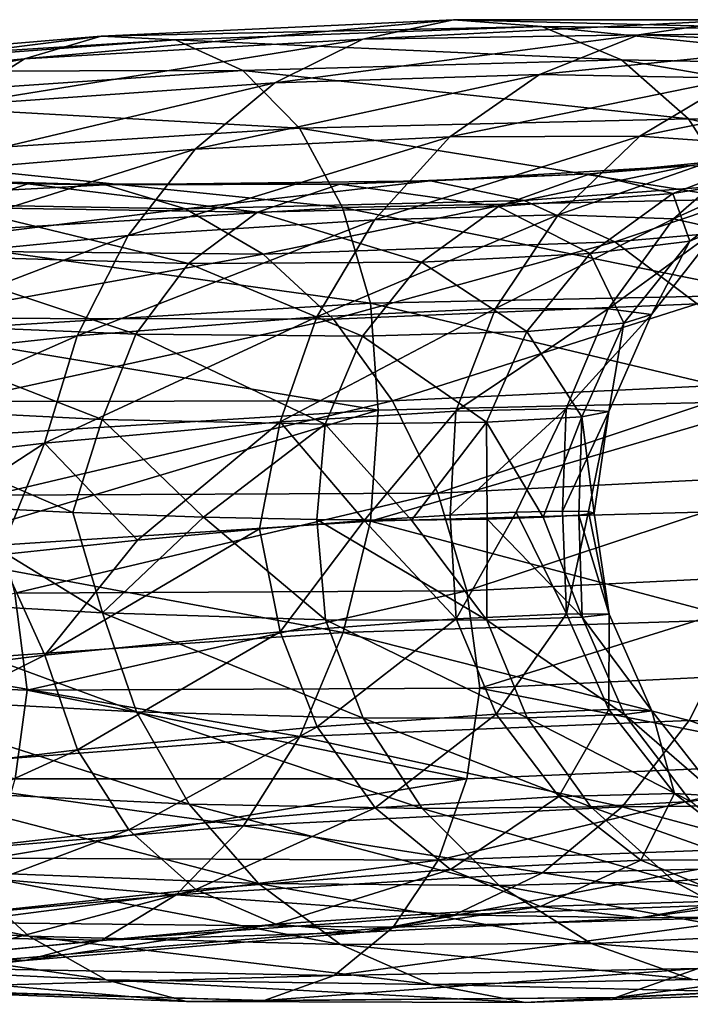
# Model space of a CAD drawing. Header units: metres. Extents: x -80 to 80, y -455 to 95.
# Tile 334 of 656: x 10.27 to 14.04, y -144.62 to -139.09. Entities that reach past the tile are written whole.
import ezdxf

# ---------------------------------------------------------------- set-up
doc = ezdxf.new("R2010")
doc.units = ezdxf.units.M
doc.layers.add('solid_501010_k_01_02', color=7, linetype='CONTINUOUS')

msp = doc.modelspace()

# ---------------------------------------------------------------- linework, layer by layer
at = {"layer": 'solid_501010_k_01_02'}
for points in [[(10.29813, -139.312241, 1147.607178), (10.728672, -139.185837, 1148.098389), (12.708188, -139.094986, 1146.018921)], [(12.198208, -139.202774, 1145.605469), (10.29813, -139.312241, 1147.607178), (12.708188, -139.094986, 1146.018921)], [(12.708188, -139.094986, 1146.018921), (10.728672, -139.185837, 1148.098389), (13.202749, -139.131104, 1146.456177)], [(10.728672, -139.185837, 1148.098389), (11.146197, -139.205383, 1148.610962), (13.202749, -139.131104, 1146.456177)], [(13.202749, -139.131104, 1146.456177), (11.146197, -139.205383, 1148.610962), (13.650805, -139.318298, 1146.891968)], [(12.198208, -139.202774, 1145.605469), (12.708188, -139.094986, 1146.018921), (14.322012, -139.093262, 1143.643921)], [(13.747269, -139.178864, 1143.319946), (12.198208, -139.202774, 1145.605469), (14.322012, -139.093262, 1143.643921)], [(14.322012, -139.093262, 1143.643921), (12.708188, -139.094986, 1146.018921), (14.879378, -139.1492, 1143.994385)], [(12.708188, -139.094986, 1146.018921), (13.202749, -139.131104, 1146.456177), (14.879378, -139.1492, 1143.994385)], [(13.202749, -139.131104, 1146.456177), (13.650805, -139.318298, 1146.891968), (15.384334, -139.352325, 1144.35144)], [(14.879378, -139.1492, 1143.994385), (13.202749, -139.131104, 1146.456177), (15.384334, -139.352325, 1144.35144)], [(13.747269, -139.178864, 1143.319946), (14.322012, -139.093262, 1143.643921), (15.52661, -139.165756, 1141.040039)], [(8.103035, -139.517761, 1149.27356), (8.441806, -139.376724, 1149.828491), (10.728672, -139.185837, 1148.098389)], [(10.29813, -139.312241, 1147.607178), (8.103035, -139.517761, 1149.27356), (10.728672, -139.185837, 1148.098389)], [(10.728672, -139.185837, 1148.098389), (8.441806, -139.376724, 1149.828491), (11.146197, -139.205383, 1148.610962)], [(11.703988, -139.447098, 1145.240967), (12.198208, -139.202774, 1145.605469), (13.747269, -139.178864, 1143.319946)], [(13.190289, -139.400192, 1143.042236), (11.703988, -139.447098, 1145.240967), (13.747269, -139.178864, 1143.319946)], [(13.190289, -139.400192, 1143.042236), (13.747269, -139.178864, 1143.319946), (14.903526, -139.226227, 1140.814819)], [(14.903526, -139.226227, 1140.814819), (13.747269, -139.178864, 1143.319946), (15.52661, -139.165756, 1141.040039)], [(8.441806, -139.376724, 1149.828491), (8.770333, -139.383331, 1150.402832), (11.146197, -139.205383, 1148.610962)], [(11.146197, -139.205383, 1148.610962), (8.770333, -139.383331, 1150.402832), (11.524462, -139.379333, 1149.11499)], [(9.880895, -139.575943, 1147.167236), (10.29813, -139.312241, 1147.607178), (12.198208, -139.202774, 1145.605469)], [(11.703988, -139.447098, 1145.240967), (9.880895, -139.575943, 1147.167236), (12.198208, -139.202774, 1145.605469)], [(11.146197, -139.205383, 1148.610962), (11.524462, -139.379333, 1149.11499), (13.650805, -139.318298, 1146.891968)], [(14.2997, -139.421524, 1140.632568), (13.190289, -139.400192, 1143.042236), (14.903526, -139.226227, 1140.814819)], [(7.774735, -139.796722, 1148.771606), (8.103035, -139.517761, 1149.27356), (10.29813, -139.312241, 1147.607178)], [(9.880895, -139.575943, 1147.167236), (7.774735, -139.796722, 1148.771606), (10.29813, -139.312241, 1147.607178)], [(13.650805, -139.318298, 1146.891968), (11.524462, -139.379333, 1149.11499), (14.02701, -139.65033, 1147.302124)], [(13.650805, -139.318298, 1146.891968), (14.02701, -139.65033, 1147.302124), (15.808312, -139.695358, 1144.695435)], [(15.384334, -139.352325, 1144.35144), (13.650805, -139.318298, 1146.891968), (15.808312, -139.695358, 1144.695435)], [(8.770333, -139.383331, 1150.402832), (9.067968, -139.547012, 1150.962646), (11.524462, -139.379333, 1149.11499)], [(11.524462, -139.379333, 1149.11499), (9.067968, -139.547012, 1150.962646), (11.842066, -139.702316, 1149.582397)], [(11.256608, -139.820541, 1144.949951), (11.703988, -139.447098, 1145.240967), (13.190289, -139.400192, 1143.042236)], [(12.686094, -139.751328, 1142.829956), (11.256608, -139.820541, 1144.949951), (13.190289, -139.400192, 1143.042236)], [(11.524462, -139.379333, 1149.11499), (11.842066, -139.702316, 1149.582397), (14.02701, -139.65033, 1147.302124)], [(12.686094, -139.751328, 1142.829956), (13.190289, -139.400192, 1143.042236), (14.2997, -139.421524, 1140.632568)], [(9.503201, -139.968231, 1146.807861), (9.880895, -139.575943, 1147.167236), (11.703988, -139.447098, 1145.240967)], [(11.256608, -139.820541, 1144.949951), (9.503201, -139.968231, 1146.807861), (11.703988, -139.447098, 1145.240967)], [(13.753098, -139.747467, 1140.506836), (12.686094, -139.751328, 1142.829956), (14.2997, -139.421524, 1140.632568)], [(13.753098, -139.747467, 1140.506836), (14.2997, -139.421524, 1140.632568), (14.997195, -139.496002, 1138.075928)], [(14.423933, -139.79454, 1138.042114), (13.753098, -139.747467, 1140.506836), (14.997195, -139.496002, 1138.075928)], [(9.067968, -139.547012, 1150.962646), (9.317874, -139.863098, 1151.476807), (11.842066, -139.702316, 1149.582397)], [(14.02701, -139.65033, 1147.302124), (11.842066, -139.702316, 1149.582397), (14.314991, -140.099899, 1147.664795)], [(14.02701, -139.65033, 1147.302124), (14.314991, -140.099899, 1147.664795), (16.132864, -140.150665, 1145.007324)], [(15.808312, -139.695358, 1144.695435), (14.02701, -139.65033, 1147.302124), (16.132864, -140.150665, 1145.007324)], [(11.842066, -139.702316, 1149.582397), (9.317874, -139.863098, 1151.476807), (12.085189, -140.147324, 1149.988892)], [(10.881289, -140.305161, 1144.749146), (11.256608, -139.820541, 1144.949951), (12.686094, -139.751328, 1142.829956)], [(12.263113, -140.215637, 1142.695313), (10.881289, -140.305161, 1144.749146), (12.686094, -139.751328, 1142.829956)], [(11.842066, -139.702316, 1149.582397), (12.085189, -140.147324, 1149.988892), (14.314991, -140.099899, 1147.664795)], [(12.263113, -140.215637, 1142.695313), (12.686094, -139.751328, 1142.829956), (13.753098, -139.747467, 1140.506836)], [(13.29454, -140.188919, 1140.444824), (12.263113, -140.215637, 1142.695313), (13.753098, -139.747467, 1140.506836)], [(13.29454, -140.188919, 1140.444824), (13.753098, -139.747467, 1140.506836), (14.423933, -139.79454, 1138.042114)], [(13.943007, -140.211166, 1138.057373), (13.29454, -140.188919, 1140.444824), (14.423933, -139.79454, 1138.042114)], [(13.943007, -140.211166, 1138.057373), (14.423933, -139.79454, 1138.042114), (14.682299, -139.875793, 1135.503174)], [(9.186343, -140.470032, 1146.549561), (9.503201, -139.968231, 1146.807861), (11.256608, -139.820541, 1144.949951)], [(10.881289, -140.305161, 1144.749146), (9.186343, -140.470032, 1146.549561), (11.256608, -139.820541, 1144.949951)], [(13.474568, -139.95845, 1127.789429), (14.492652, -139.857117, 1130.228516), (14.043553, -139.911743, 1127.461548)], [(13.938675, -140.068039, 1130.477051), (14.492652, -139.857117, 1130.228516), (13.474568, -139.95845, 1127.789429)], [(13.938675, -140.068039, 1130.477051), (14.518764, -139.973175, 1132.95874), (14.492652, -139.857117, 1130.228516)], [(9.317874, -139.863098, 1151.476807), (9.509174, -140.304779, 1151.918945), (12.085189, -140.147324, 1149.988892)], [(12.578225, -139.997849, 1125.135376), (14.043553, -139.911743, 1127.461548), (13.104093, -140.108231, 1124.743164)], [(13.474568, -139.95845, 1127.789429), (14.043553, -139.911743, 1127.461548), (12.578225, -139.997849, 1125.135376)], [(14.043553, -139.911743, 1127.461548), (14.630683, -139.995468, 1127.160034), (13.104093, -140.108231, 1124.743164)], [(14.19276, -140.266327, 1135.598022), (13.943007, -140.211166, 1138.057373), (14.682299, -139.875793, 1135.503174)], [(8.269908, -139.933548, 1121.905762), (10.317852, -140.014893, 1123.572021), (8.619118, -139.959793, 1121.349121)], [(9.923456, -140.14772, 1124.057129), (10.317852, -140.014893, 1123.572021), (8.269908, -139.933548, 1121.905762)], [(8.619118, -139.959793, 1121.349121), (10.75354, -140.020142, 1123.079102), (8.979465, -140.114624, 1120.811768)], [(10.317852, -140.014893, 1123.572021), (10.75354, -140.020142, 1123.079102), (8.619118, -139.959793, 1121.349121)], [(12.068609, -140.017181, 1125.55127), (13.474568, -139.95845, 1127.789429), (12.578225, -139.997849, 1125.135376)], [(12.959508, -140.141174, 1128.125366), (13.474568, -139.95845, 1127.789429), (12.068609, -140.017181, 1125.55127)], [(12.959508, -140.141174, 1128.125366), (13.938675, -140.068039, 1130.477051), (13.474568, -139.95845, 1127.789429)], [(10.75354, -140.020142, 1123.079102), (11.203121, -140.15448, 1122.607422), (8.979465, -140.114624, 1120.811768)], [(9.923456, -140.14772, 1124.057129), (11.607291, -140.173615, 1125.966797), (10.317852, -140.014893, 1123.572021)], [(10.317852, -140.014893, 1123.572021), (12.068609, -140.017181, 1125.55127), (10.75354, -140.020142, 1123.079102)], [(11.607291, -140.173615, 1125.966797), (12.068609, -140.017181, 1125.55127), (10.317852, -140.014893, 1123.572021)], [(10.75354, -140.020142, 1123.079102), (12.578225, -139.997849, 1125.135376), (11.203121, -140.15448, 1122.607422)], [(12.068609, -140.017181, 1125.55127), (12.578225, -139.997849, 1125.135376), (10.75354, -140.020142, 1123.079102)], [(12.578225, -139.997849, 1125.135376), (13.104093, -140.108231, 1124.743164), (11.203121, -140.15448, 1122.607422)], [(11.607291, -140.173615, 1125.966797), (12.959508, -140.141174, 1128.125366), (12.068609, -140.017181, 1125.55127)], [(13.104093, -140.108231, 1124.743164), (14.630683, -139.995468, 1127.160034), (13.614061, -140.340759, 1124.398193)], [(14.630683, -139.995468, 1127.160034), (15.200062, -140.203873, 1126.903198), (13.614061, -140.340759, 1124.398193)], [(14.034678, -140.337097, 1133.133301), (14.518764, -139.973175, 1132.95874), (13.938675, -140.068039, 1130.477051)], [(14.034678, -140.337097, 1133.133301), (14.19276, -140.266327, 1135.598022), (14.518764, -139.973175, 1132.95874)], [(13.473929, -140.405563, 1130.729248), (13.938675, -140.068039, 1130.477051), (12.959508, -140.141174, 1128.125366)], [(13.473929, -140.405563, 1130.729248), (14.034678, -140.337097, 1133.133301), (13.938675, -140.068039, 1130.477051)], [(8.979465, -140.114624, 1120.811768), (11.203121, -140.15448, 1122.607422), (9.328916, -140.387466, 1120.326172)], [(11.203121, -140.15448, 1122.607422), (13.104093, -140.108231, 1124.743164), (11.639111, -140.408722, 1122.185547)], [(13.104093, -140.108231, 1124.743164), (13.614061, -140.340759, 1124.398193), (11.639111, -140.408722, 1122.185547)], [(14.314991, -140.099899, 1147.664795), (12.085189, -140.147324, 1149.988892), (14.499158, -140.637421, 1147.958374)], [(11.203121, -140.15448, 1122.607422), (11.639111, -140.408722, 1122.185547), (9.328916, -140.387466, 1120.326172)], [(12.085189, -140.147324, 1149.988892), (9.509174, -140.304779, 1151.918945), (12.240668, -140.684875, 1150.310425)], [(9.592587, -140.414932, 1124.507935), (11.220279, -140.462051, 1126.358887), (9.923456, -140.14772, 1124.057129)], [(11.220279, -140.462051, 1126.358887), (11.607291, -140.173615, 1125.966797), (9.923456, -140.14772, 1124.057129)], [(11.220279, -140.462051, 1126.358887), (12.527411, -140.453278, 1128.450806), (11.607291, -140.173615, 1125.966797)], [(12.527411, -140.453278, 1128.450806), (12.959508, -140.141174, 1128.125366), (11.607291, -140.173615, 1125.966797)], [(11.939752, -140.760117, 1142.640137), (12.263113, -140.215637, 1142.695313), (13.29454, -140.188919, 1140.444824)], [(12.943982, -140.71405, 1140.445313), (11.939752, -140.760117, 1142.640137), (13.29454, -140.188919, 1140.444824)], [(12.085189, -140.147324, 1149.988892), (12.240668, -140.684875, 1150.310425), (14.499158, -140.637421, 1147.958374)], [(12.527411, -140.453278, 1128.450806), (13.473929, -140.405563, 1130.729248), (12.959508, -140.141174, 1128.125366)], [(12.943982, -140.71405, 1140.445313), (13.29454, -140.188919, 1140.444824), (13.943007, -140.211166, 1138.057373)], [(10.594363, -140.866882, 1144.643433), (10.881289, -140.305161, 1144.749146), (12.263113, -140.215637, 1142.695313)], [(11.939752, -140.760117, 1142.640137), (10.594363, -140.866882, 1144.643433), (12.263113, -140.215637, 1142.695313)], [(13.57535, -140.715332, 1138.117065), (12.943982, -140.71405, 1140.445313), (13.943007, -140.211166, 1138.057373)], [(13.57535, -140.715332, 1138.117065), (13.943007, -140.211166, 1138.057373), (14.19276, -140.266327, 1135.598022)], [(13.614061, -140.340759, 1124.398193), (15.200062, -140.203873, 1126.903198), (14.076077, -140.687836, 1124.124023)], [(13.818516, -140.748489, 1135.718506), (13.57535, -140.715332, 1138.117065), (14.19276, -140.266327, 1135.598022)], [(13.818516, -140.748489, 1135.718506), (14.19276, -140.266327, 1135.598022), (14.034678, -140.337097, 1133.133301)], [(8.944112, -141.046402, 1146.399536), (9.186343, -140.470032, 1146.549561), (10.881289, -140.305161, 1144.749146)], [(10.594363, -140.866882, 1144.643433), (8.944112, -141.046402, 1146.399536), (10.881289, -140.305161, 1144.749146)], [(9.509174, -140.304779, 1151.918945), (9.631513, -140.842682, 1152.263062), (12.240668, -140.684875, 1150.310425)], [(11.639111, -140.408722, 1122.185547), (13.614061, -140.340759, 1124.398193), (12.034102, -140.773682, 1121.841431)], [(13.614061, -140.340759, 1124.398193), (14.076077, -140.687836, 1124.124023), (12.034102, -140.773682, 1121.841431)], [(13.664602, -140.796829, 1133.314819), (14.034678, -140.337097, 1133.133301), (13.473929, -140.405563, 1130.729248)], [(13.664602, -140.796829, 1133.314819), (13.818516, -140.748489, 1135.718506), (14.034678, -140.337097, 1133.133301)], [(9.328916, -140.387466, 1120.326172), (11.639111, -140.408722, 1122.185547), (9.645508, -140.767746, 1119.924316)], [(11.639111, -140.408722, 1122.185547), (12.034102, -140.773682, 1121.841431), (9.645508, -140.767746, 1119.924316)], [(13.118641, -140.843109, 1130.970093), (13.473929, -140.405563, 1130.729248), (12.527411, -140.453278, 1128.450806)], [(13.118641, -140.843109, 1130.970093), (13.664602, -140.796829, 1133.314819), (13.473929, -140.405563, 1130.729248)], [(9.339643, -140.793518, 1124.900757), (10.924416, -140.858414, 1126.706909), (9.592587, -140.414932, 1124.507935)], [(10.924416, -140.858414, 1126.706909), (11.220279, -140.462051, 1126.358887), (9.592587, -140.414932, 1124.507935)], [(10.924416, -140.858414, 1126.706909), (12.19708, -140.869476, 1128.747559), (11.220279, -140.462051, 1126.358887)], [(12.19708, -140.869476, 1128.747559), (12.527411, -140.453278, 1128.450806), (11.220279, -140.462051, 1126.358887)], [(12.19708, -140.869476, 1128.747559), (13.118641, -140.843109, 1130.970093), (12.527411, -140.453278, 1128.450806)], [(12.240668, -140.684875, 1150.310425), (9.631513, -140.842682, 1152.263062), (12.284248, -141.284821, 1150.532959)], [(12.034102, -140.773682, 1121.841431), (14.076077, -140.687836, 1124.124023), (12.365752, -141.231506, 1121.595093)], [(14.499158, -140.637421, 1147.958374), (12.240668, -140.684875, 1150.310425), (14.548506, -141.232208, 1148.180176)], [(12.240668, -140.684875, 1150.310425), (12.284248, -141.284821, 1150.532959), (14.548506, -141.232208, 1148.180176)], [(14.076077, -140.687836, 1124.124023), (14.464001, -141.132797, 1123.936523), (12.365752, -141.231506, 1121.595093)], [(11.73358, -141.350723, 1142.665771), (11.939752, -140.760117, 1142.640137), (12.943982, -140.71405, 1140.445313)], [(12.720469, -141.289825, 1140.506592), (11.73358, -141.350723, 1142.665771), (12.943982, -140.71405, 1140.445313)], [(12.720469, -141.289825, 1140.506592), (12.943982, -140.71405, 1140.445313), (13.57535, -140.715332, 1138.117065)], [(13.340936, -141.275101, 1138.216064), (12.720469, -141.289825, 1140.506592), (13.57535, -140.715332, 1138.117065)], [(13.340936, -141.275101, 1138.216064), (13.57535, -140.715332, 1138.117065), (13.818516, -140.748489, 1135.718506)], [(9.17837, -141.258286, 1125.212402), (10.735777, -141.336563, 1126.989868), (9.339643, -140.793518, 1124.900757)], [(10.735777, -141.336563, 1126.989868), (10.924416, -140.858414, 1126.706909), (9.339643, -140.793518, 1124.900757)], [(9.645508, -140.767746, 1119.924316), (12.034102, -140.773682, 1121.841431), (9.911329, -141.236649, 1119.629395)], [(12.034102, -140.773682, 1121.841431), (12.365752, -141.231506, 1121.595093), (9.911329, -141.236649, 1119.629395)], [(10.411424, -141.470749, 1144.636475), (10.594363, -140.866882, 1144.643433), (11.939752, -140.760117, 1142.640137)], [(11.73358, -141.350723, 1142.665771), (10.411424, -141.470749, 1144.636475), (11.939752, -140.760117, 1142.640137)], [(13.428647, -141.322861, 1133.491455), (13.664602, -140.796829, 1133.314819), (13.118641, -140.843109, 1130.970093)], [(13.579903, -141.291534, 1135.856323), (13.340936, -141.275101, 1138.216064), (13.818516, -140.748489, 1135.718506)], [(13.428647, -141.322861, 1133.491455), (13.579903, -141.291534, 1135.856323), (13.664602, -140.796829, 1133.314819)], [(13.579903, -141.291534, 1135.856323), (13.818516, -140.748489, 1135.718506), (13.664602, -140.796829, 1133.314819)], [(9.631513, -140.842682, 1152.263062), (9.657887, -141.447479, 1152.493896), (12.284248, -141.284821, 1150.532959)], [(12.892113, -141.352325, 1131.18457), (13.118641, -140.843109, 1130.970093), (12.19708, -140.869476, 1128.747559)], [(12.892113, -141.352325, 1131.18457), (13.428647, -141.322861, 1133.491455), (13.118641, -140.843109, 1130.970093)], [(8.789668, -141.661591, 1146.364258), (8.944112, -141.046402, 1146.399536), (10.594363, -140.866882, 1144.643433)], [(10.411424, -141.470749, 1144.636475), (8.789668, -141.661591, 1146.364258), (10.594363, -140.866882, 1144.643433)], [(10.735777, -141.336563, 1126.989868), (11.986465, -141.362595, 1128.997803), (10.924416, -140.858414, 1126.706909)], [(11.986465, -141.362595, 1128.997803), (12.19708, -140.869476, 1128.747559), (10.924416, -140.858414, 1126.706909)], [(11.986465, -141.362595, 1128.997803), (12.892113, -141.352325, 1131.18457), (12.19708, -140.869476, 1128.747559)], [(12.365752, -141.231506, 1121.595093), (14.464001, -141.132797, 1123.936523), (12.619626, -141.750824, 1121.453247)], [(14.464001, -141.132797, 1123.936523), (14.760953, -141.644684, 1123.839844), (12.619626, -141.750824, 1121.453247)], [(9.911329, -141.236649, 1119.629395), (12.365752, -141.231506, 1121.595093), (10.114813, -141.762421, 1119.450439)], [(12.365752, -141.231506, 1121.595093), (12.619626, -141.750824, 1121.453247), (10.114813, -141.762421, 1119.450439)], [(14.548506, -141.232208, 1148.180176), (12.241841, -141.907654, 1150.608643), (14.500546, -141.846451, 1148.256592)], [(14.548506, -141.232208, 1148.180176), (12.284248, -141.284821, 1150.532959), (12.241841, -141.907654, 1150.608643)], [(9.17837, -141.258286, 1125.212402), (9.74837, -141.817078, 1126.064209), (10.570354, -141.859055, 1127.052124)], [(9.17837, -141.258286, 1125.212402), (10.570354, -141.859055, 1127.052124), (10.735777, -141.336563, 1126.989868)], [(12.284248, -141.284821, 1150.532959), (9.632435, -142.076874, 1152.560425), (12.241841, -141.907654, 1150.608643)], [(12.284248, -141.284821, 1150.532959), (9.657887, -141.447479, 1152.493896), (9.632435, -142.076874, 1152.560425)], [(12.720469, -141.289825, 1140.506592), (12.206611, -141.904144, 1141.696045), (11.73358, -141.350723, 1142.665771)], [(12.720469, -141.289825, 1140.506592), (12.687972, -141.87381, 1140.499023), (12.206611, -141.904144, 1141.696045)], [(13.340936, -141.275101, 1138.216064), (13.059695, -141.856888, 1139.264038), (12.687972, -141.87381, 1140.499023)], [(13.340936, -141.275101, 1138.216064), (12.687972, -141.87381, 1140.499023), (12.720469, -141.289825, 1140.506592)], [(13.340936, -141.275101, 1138.216064), (13.319846, -141.850967, 1137.998169), (13.059695, -141.856888, 1139.264038)], [(13.579903, -141.291534, 1135.856323), (13.319846, -141.850967, 1137.998169), (13.340936, -141.275101, 1138.216064)], [(13.579903, -141.291534, 1135.856323), (13.465875, -141.853577, 1136.716064), (13.319846, -141.850967, 1137.998169)], [(13.428647, -141.322861, 1133.491455), (13.49665, -141.862061, 1135.429688), (13.579903, -141.291534, 1135.856323)], [(13.579903, -141.291534, 1135.856323), (13.49665, -141.862061, 1135.429688), (13.465875, -141.853577, 1136.716064)], [(11.73358, -141.350723, 1142.665771), (10.932965, -142.013611, 1143.942505), (10.411424, -141.470749, 1144.636475)], [(10.735777, -141.336563, 1126.989868), (10.570354, -141.859055, 1127.052124), (11.303803, -141.885452, 1128.112183)], [(10.735777, -141.336563, 1126.989868), (11.303803, -141.885452, 1128.112183), (11.986465, -141.362595, 1128.997803)], [(11.73358, -141.350723, 1142.665771), (11.619002, -141.950119, 1142.848511), (10.932965, -142.013611, 1143.942505)], [(11.73358, -141.350723, 1142.665771), (12.206611, -141.904144, 1141.696045), (11.619002, -141.950119, 1142.848511)], [(11.986465, -141.362595, 1128.997803), (12.471284, -141.901398, 1130.404907), (12.892113, -141.352325, 1131.18457)], [(12.892113, -141.352325, 1131.18457), (12.471284, -141.901398, 1130.404907), (12.896202, -141.89624, 1131.622803)], [(12.892113, -141.352325, 1131.18457), (13.2108, -141.886078, 1132.875488), (13.428647, -141.322861, 1133.491455)], [(12.892113, -141.352325, 1131.18457), (12.896202, -141.89624, 1131.622803), (13.2108, -141.886078, 1132.875488)], [(13.428647, -141.322861, 1133.491455), (13.2108, -141.886078, 1132.875488), (13.411427, -141.873779, 1134.147339)], [(13.428647, -141.322861, 1133.491455), (13.411427, -141.873779, 1134.147339), (13.49665, -141.862061, 1135.429688)], [(11.986465, -141.362595, 1128.997803), (11.303803, -141.885452, 1128.112183), (11.9397, -141.898712, 1129.233154)], [(11.986465, -141.362595, 1128.997803), (11.9397, -141.898712, 1129.233154), (12.471284, -141.901398, 1130.404907)], [(10.411424, -141.470749, 1144.636475), (9.292063, -142.200089, 1145.917847), (8.789668, -141.661591, 1146.364258)], [(10.411424, -141.470749, 1144.636475), (10.155978, -142.096283, 1144.967407), (9.292063, -142.200089, 1145.917847)], [(10.411424, -141.470749, 1144.636475), (10.932965, -142.013611, 1143.942505), (10.155978, -142.096283, 1144.967407)], [(12.619626, -141.750824, 1121.453247), (14.760953, -141.644684, 1123.839844), (12.781982, -142.299515, 1121.421875)], [(14.760953, -141.644684, 1123.839844), (14.950858, -142.19165, 1123.837524), (12.781982, -142.299515, 1121.421875)], [(10.114813, -141.762421, 1119.450439), (12.619626, -141.750824, 1121.453247), (10.244944, -142.312683, 1119.395142)], [(12.619626, -141.750824, 1121.453247), (12.781982, -142.299515, 1121.421875), (10.244944, -142.312683, 1119.395142)], [(9.179594, -142.334412, 1125.505005), (10.737209, -142.42305, 1127.282104), (9.74837, -141.817078, 1126.064209)], [(10.737209, -142.42305, 1127.282104), (10.570354, -141.859055, 1127.052124), (9.74837, -141.817078, 1126.064209)], [(14.500546, -141.846451, 1148.256592), (12.241841, -141.907654, 1150.608643), (14.317607, -142.459122, 1148.246582)], [(13.342715, -142.427124, 1138.509888), (13.059695, -141.856888, 1139.264038), (13.319846, -141.850967, 1137.998169)], [(13.342715, -142.427124, 1138.509888), (13.319846, -141.850967, 1137.998169), (13.465875, -141.853577, 1136.716064)], [(10.737209, -142.42305, 1127.282104), (11.303803, -141.885452, 1128.112183), (10.570354, -141.859055, 1127.052124)], [(10.737209, -142.42305, 1127.282104), (11.988064, -142.4608, 1129.290161), (11.303803, -141.885452, 1128.112183)], [(11.988064, -142.4608, 1129.290161), (11.9397, -141.898712, 1129.233154), (11.303803, -141.885452, 1128.112183)], [(11.735146, -142.528717, 1142.959595), (11.619002, -141.950119, 1142.848511), (12.206611, -141.904144, 1141.696045)], [(12.722167, -142.455215, 1140.800537), (11.735146, -142.528717, 1142.959595), (12.206611, -141.904144, 1141.696045)], [(12.893833, -142.463303, 1131.477173), (12.471284, -141.901398, 1130.404907), (11.9397, -141.898712, 1129.233154)], [(11.988064, -142.4608, 1129.290161), (12.893833, -142.463303, 1131.477173), (11.9397, -141.898712, 1129.233154)], [(12.722167, -142.455215, 1140.800537), (12.206611, -141.904144, 1141.696045), (12.687972, -141.87381, 1140.499023)], [(12.893833, -142.463303, 1131.477173), (12.896202, -141.89624, 1131.622803), (12.471284, -141.901398, 1130.404907)], [(12.722167, -142.455215, 1140.800537), (12.687972, -141.87381, 1140.499023), (13.059695, -141.856888, 1139.264038)], [(13.342715, -142.427124, 1138.509888), (12.722167, -142.455215, 1140.800537), (13.059695, -141.856888, 1139.264038)], [(12.893833, -142.463303, 1131.477173), (13.430438, -142.447296, 1133.784546), (12.896202, -141.89624, 1131.622803)], [(13.430438, -142.447296, 1133.784546), (13.2108, -141.886078, 1132.875488), (12.896202, -141.89624, 1131.622803)], [(13.430438, -142.447296, 1133.784546), (13.411427, -141.873779, 1134.147339), (13.2108, -141.886078, 1132.875488)], [(13.581715, -142.429764, 1136.149902), (13.342715, -142.427124, 1138.509888), (13.465875, -141.853577, 1136.716064)], [(13.581715, -142.429764, 1136.149902), (13.49665, -141.862061, 1135.429688), (13.411427, -141.873779, 1134.147339)], [(13.430438, -142.447296, 1133.784546), (13.581715, -142.429764, 1136.149902), (13.411427, -141.873779, 1134.147339)], [(13.581715, -142.429764, 1136.149902), (13.465875, -141.853577, 1136.716064), (13.49665, -141.862061, 1135.429688)], [(12.241841, -141.907654, 1150.608643), (9.632435, -142.076874, 1152.560425), (12.087398, -142.533081, 1150.570435)], [(10.412813, -142.660248, 1144.929932), (10.932965, -142.013611, 1143.942505), (11.619002, -141.950119, 1142.848511)], [(11.735146, -142.528717, 1142.959595), (10.412813, -142.660248, 1144.929932), (11.619002, -141.950119, 1142.848511)], [(12.241841, -141.907654, 1150.608643), (12.087398, -142.533081, 1150.570435), (14.317607, -142.459122, 1148.246582)], [(10.412813, -142.660248, 1144.929932), (10.155978, -142.096283, 1144.967407), (10.932965, -142.013611, 1143.942505)], [(10.412813, -142.660248, 1144.929932), (8.790841, -142.861191, 1146.656616), (10.155978, -142.096283, 1144.967407)], [(9.632435, -142.076874, 1152.560425), (9.510912, -142.712601, 1152.498901), (12.087398, -142.533081, 1150.570435)], [(12.781982, -142.299515, 1121.421875), (14.950858, -142.19165, 1123.837524), (12.85598, -142.844894, 1121.523193)], [(14.950858, -142.19165, 1123.837524), (15.029351, -142.740814, 1123.94873), (12.85598, -142.844894, 1121.523193)], [(10.244944, -142.312683, 1119.395142), (10.314694, -142.855392, 1119.488281), (7.4654, -142.754105, 1117.886353)], [(10.927114, -142.978409, 1127.277344), (10.737209, -142.42305, 1127.282104), (9.179594, -142.334412, 1125.505005)], [(9.34195, -142.892929, 1125.471558), (10.927114, -142.978409, 1127.277344), (9.179594, -142.334412, 1125.505005)], [(10.244944, -142.312683, 1119.395142), (12.781982, -142.299515, 1121.421875), (10.314694, -142.855392, 1119.488281)], [(12.781982, -142.299515, 1121.421875), (12.85598, -142.844894, 1121.523193), (10.314694, -142.855392, 1119.488281)], [(12.200092, -143.012741, 1129.318115), (11.988064, -142.4608, 1129.290161), (10.737209, -142.42305, 1127.282104)], [(10.927114, -142.978409, 1127.277344), (12.200092, -143.012741, 1129.318115), (10.737209, -142.42305, 1127.282104)], [(11.9427, -143.061813, 1143.214233), (11.735146, -142.528717, 1142.959595), (12.722167, -142.455215, 1140.800537)], [(12.947179, -142.990707, 1141.019653), (11.9427, -143.061813, 1143.214233), (12.722167, -142.455215, 1140.800537)], [(14.317607, -142.459122, 1148.246582), (12.087398, -142.533081, 1150.570435), (14.030683, -143.026276, 1148.134644)], [(12.947179, -142.990707, 1141.019653), (12.722167, -142.455215, 1140.800537), (13.342715, -142.427124, 1138.509888)], [(13.667977, -142.992157, 1133.886963), (13.430438, -142.447296, 1133.784546), (12.893833, -142.463303, 1131.477173)], [(13.578703, -142.965424, 1138.69104), (12.947179, -142.990707, 1141.019653), (13.342715, -142.427124, 1138.509888)], [(13.578703, -142.965424, 1138.69104), (13.342715, -142.427124, 1138.509888), (13.581715, -142.429764, 1136.149902)], [(13.821929, -142.971237, 1136.291626), (13.581715, -142.429764, 1136.149902), (13.430438, -142.447296, 1133.784546)], [(13.667977, -142.992157, 1133.886963), (13.821929, -142.971237, 1136.291626), (13.430438, -142.447296, 1133.784546)], [(13.821929, -142.971237, 1136.291626), (13.578703, -142.965424, 1138.69104), (13.581715, -142.429764, 1136.149902)], [(14.317607, -142.459122, 1148.246582), (14.030683, -143.026276, 1148.134644), (15.812451, -143.028641, 1145.526978)], [(13.121881, -143.011688, 1131.541382), (12.893833, -142.463303, 1131.477173), (11.988064, -142.4608, 1129.290161)], [(12.200092, -143.012741, 1129.318115), (13.121881, -143.011688, 1131.541382), (11.988064, -142.4608, 1129.290161)], [(13.121881, -143.011688, 1131.541382), (13.667977, -142.992157, 1133.886963), (12.893833, -142.463303, 1131.477173)], [(12.087398, -142.533081, 1150.570435), (9.510912, -142.712601, 1152.498901), (11.845166, -143.11557, 1150.414307)], [(10.59698, -143.191422, 1145.216675), (10.412813, -142.660248, 1144.929932), (11.735146, -142.528717, 1142.959595)], [(11.9427, -143.061813, 1143.214233), (10.59698, -143.191422, 1145.216675), (11.735146, -142.528717, 1142.959595)], [(12.087398, -142.533081, 1150.570435), (11.845166, -143.11557, 1150.414307), (14.030683, -143.026276, 1148.134644)], [(8.946321, -143.390976, 1146.971069), (8.790841, -142.861191, 1146.656616), (10.412813, -142.660248, 1144.929932)], [(10.59698, -143.191422, 1145.216675), (8.946321, -143.390976, 1146.971069), (10.412813, -142.660248, 1144.929932)], [(9.510912, -142.712601, 1152.498901), (9.320313, -143.307358, 1152.306274), (11.845166, -143.11557, 1150.414307)], [(7.4654, -142.754105, 1117.886353), (10.314694, -142.855392, 1119.488281), (10.245925, -143.354691, 1119.681519)], [(12.85598, -142.844894, 1121.523193), (15.029351, -142.740814, 1123.94873), (14.952291, -143.259613, 1124.124756)], [(10.314694, -142.855392, 1119.488281), (12.85598, -142.844894, 1121.523193), (12.783207, -143.353363, 1121.708374)], [(12.85598, -142.844894, 1121.523193), (14.952291, -143.259613, 1124.124756), (12.783207, -143.353363, 1121.708374)], [(11.224066, -143.495453, 1127.175171), (10.927114, -142.978409, 1127.277344), (9.34195, -142.892929, 1125.471558)], [(9.595824, -143.418106, 1125.324585), (11.224066, -143.495453, 1127.175171), (9.34195, -142.892929, 1125.471558)], [(10.314694, -142.855392, 1119.488281), (12.783207, -143.353363, 1121.708374), (10.245925, -143.354691, 1119.681519)], [(12.531638, -143.520844, 1129.267456), (12.200092, -143.012741, 1129.318115), (10.927114, -142.978409, 1127.277344)], [(11.224066, -143.495453, 1127.175171), (12.531638, -143.520844, 1129.267456), (10.927114, -142.978409, 1127.277344)], [(12.267252, -143.516006, 1143.518555), (11.9427, -143.061813, 1143.214233), (12.947179, -142.990707, 1141.019653)], [(13.478477, -143.510361, 1131.547241), (13.121881, -143.011688, 1131.541382), (12.200092, -143.012741, 1129.318115)], [(13.299027, -143.452515, 1141.268066), (12.267252, -143.516006, 1143.518555), (12.947179, -142.990707, 1141.019653)], [(13.299027, -143.452515, 1141.268066), (12.947179, -142.990707, 1141.019653), (13.578703, -142.965424, 1138.69104)], [(14.039414, -143.481171, 1133.952881), (13.667977, -142.992157, 1133.886963), (13.121881, -143.011688, 1131.541382)], [(13.478477, -143.510361, 1131.547241), (14.039414, -143.481171, 1133.952881), (13.121881, -143.011688, 1131.541382)], [(13.947714, -143.435745, 1138.879883), (13.299027, -143.452515, 1141.268066), (13.578703, -142.965424, 1138.69104)], [(13.947714, -143.435745, 1138.879883), (13.578703, -142.965424, 1138.69104), (13.821929, -142.971237, 1136.291626)], [(14.19755, -143.450699, 1136.419067), (13.821929, -142.971237, 1136.291626), (13.667977, -142.992157, 1133.886963)], [(14.039414, -143.481171, 1133.952881), (14.19755, -143.450699, 1136.419067), (13.667977, -142.992157, 1133.886963)], [(14.19755, -143.450699, 1136.419067), (13.947714, -143.435745, 1138.879883), (13.821929, -142.971237, 1136.291626)], [(10.884961, -143.639099, 1145.571411), (10.59698, -143.191422, 1145.216675), (11.9427, -143.061813, 1143.214233)], [(12.267252, -143.516006, 1143.518555), (10.884961, -143.639099, 1145.571411), (11.9427, -143.061813, 1143.214233)], [(14.030683, -143.026276, 1148.134644), (11.845166, -143.11557, 1150.414307), (13.655363, -143.511642, 1147.926147)], [(12.531638, -143.520844, 1129.267456), (13.478477, -143.510361, 1131.547241), (12.200092, -143.012741, 1129.318115)], [(14.030683, -143.026276, 1148.134644), (13.655363, -143.511642, 1147.926147), (15.38947, -143.493958, 1145.384644)], [(15.812451, -143.028641, 1145.526978), (14.030683, -143.026276, 1148.134644), (15.38947, -143.493958, 1145.384644)], [(11.845166, -143.11557, 1150.414307), (9.320313, -143.307358, 1152.306274), (11.528309, -143.61792, 1150.148071)], [(11.845166, -143.11557, 1150.414307), (11.528309, -143.61792, 1150.148071), (13.655363, -143.511642, 1147.926147)], [(9.189444, -143.833389, 1147.369385), (8.946321, -143.390976, 1146.971069), (10.59698, -143.191422, 1145.216675)], [(10.884961, -143.639099, 1145.571411), (9.189444, -143.833389, 1147.369385), (10.59698, -143.191422, 1145.216675)], [(14.952291, -143.259613, 1124.124756), (14.763651, -143.73175, 1124.401367), (12.621933, -143.810654, 1122.013306)], [(12.783207, -143.353363, 1121.708374), (14.952291, -143.259613, 1124.124756), (12.621933, -143.810654, 1122.013306)], [(9.320313, -143.307358, 1152.306274), (9.070996, -143.823196, 1151.992432), (11.528309, -143.61792, 1150.148071)], [(12.783207, -143.353363, 1121.708374), (12.621933, -143.810654, 1122.013306), (10.116662, -143.799393, 1120.010132)], [(10.245925, -143.354691, 1119.681519), (12.783207, -143.353363, 1121.708374), (10.116662, -143.799393, 1120.010132)], [(11.61199, -143.941162, 1126.980469), (11.224066, -143.495453, 1127.175171), (9.595824, -143.418106, 1125.324585)], [(9.927474, -143.87645, 1125.071167), (11.61199, -143.941162, 1126.980469), (9.595824, -143.418106, 1125.324585)], [(12.691231, -143.861786, 1143.855225), (12.267252, -143.516006, 1143.518555), (13.299027, -143.452515, 1141.268066)], [(13.758667, -143.810684, 1141.53186), (12.691231, -143.861786, 1143.855225), (13.299027, -143.452515, 1141.268066)], [(13.758667, -143.810684, 1141.53186), (13.299027, -143.452515, 1141.268066), (13.947714, -143.435745, 1138.879883)], [(14.429772, -143.807632, 1139.065796), (13.758667, -143.810684, 1141.53186), (13.947714, -143.435745, 1138.879883)], [(14.429772, -143.807632, 1139.065796), (13.947714, -143.435745, 1138.879883), (14.19755, -143.450699, 1136.419067)], [(12.964755, -143.952591, 1129.140137), (12.531638, -143.520844, 1129.267456), (11.224066, -143.495453, 1127.175171)], [(11.61199, -143.941162, 1126.980469), (12.964755, -143.952591, 1129.140137), (11.224066, -143.495453, 1127.175171)], [(14.524642, -143.882874, 1133.977783), (14.039414, -143.481171, 1133.952881), (13.478477, -143.510361, 1131.547241)], [(15.38947, -143.493958, 1145.384644), (13.655363, -143.511642, 1147.926147), (14.885276, -143.842102, 1145.165039)], [(11.261165, -143.974121, 1145.974243), (10.884961, -143.639099, 1145.571411), (12.267252, -143.516006, 1143.518555)], [(12.691231, -143.861786, 1143.855225), (11.261165, -143.974121, 1145.974243), (12.267252, -143.516006, 1143.518555)], [(13.655363, -143.511642, 1147.926147), (11.528309, -143.61792, 1150.148071), (13.207982, -143.880859, 1147.627563)], [(13.944318, -143.927277, 1131.493774), (13.478477, -143.510361, 1131.547241), (12.531638, -143.520844, 1129.267456)], [(12.964755, -143.952591, 1129.140137), (13.944318, -143.927277, 1131.493774), (12.531638, -143.520844, 1129.267456)], [(13.655363, -143.511642, 1147.926147), (13.207982, -143.880859, 1147.627563), (14.885276, -143.842102, 1145.165039)], [(13.944318, -143.927277, 1131.493774), (14.524642, -143.882874, 1133.977783), (13.478477, -143.510361, 1131.547241)], [(11.528309, -143.61792, 1150.148071), (9.070996, -143.823196, 1151.992432), (11.150616, -144.004898, 1149.780884)], [(11.528309, -143.61792, 1150.148071), (11.150616, -144.004898, 1149.780884), (13.207982, -143.880859, 1147.627563)], [(9.507048, -144.159576, 1147.829468), (9.189444, -143.833389, 1147.369385), (10.884961, -143.639099, 1145.571411)], [(11.261165, -143.974121, 1145.974243), (9.507048, -144.159576, 1147.829468), (10.884961, -143.639099, 1145.571411)], [(10.322466, -144.236298, 1124.719849), (9.927474, -143.87645, 1125.071167), (7.957014, -143.742294, 1123.464478)], [(8.273605, -144.116547, 1123.055298), (10.322466, -144.236298, 1124.719849), (7.957014, -143.742294, 1123.464478)], [(14.763651, -143.73175, 1124.401367), (14.467788, -144.126328, 1124.742065), (12.36899, -144.186752, 1122.398682)], [(12.621933, -143.810654, 1122.013306), (14.763651, -143.73175, 1124.401367), (12.36899, -144.186752, 1122.398682)], [(9.070996, -143.823196, 1151.992432), (8.773809, -144.224197, 1151.568726), (11.150616, -144.004898, 1149.780884)], [(10.116662, -143.799393, 1120.010132), (12.621933, -143.810654, 1122.013306), (9.913924, -144.159744, 1120.432861)], [(12.621933, -143.810654, 1122.013306), (12.36899, -144.186752, 1122.398682), (9.913924, -144.159744, 1120.432861)], [(13.196186, -144.070953, 1144.207397), (12.691231, -143.861786, 1143.855225), (13.758667, -143.810684, 1141.53186)], [(14.306093, -144.036682, 1141.796875), (13.196186, -144.070953, 1144.207397), (13.758667, -143.810684, 1141.53186)], [(14.306093, -144.036682, 1141.796875), (13.758667, -143.810684, 1141.53186), (14.429772, -143.807632, 1139.065796)], [(12.074005, -144.284241, 1126.699463), (11.61199, -143.941162, 1126.980469), (9.927474, -143.87645, 1125.071167)], [(10.322466, -144.236298, 1124.719849), (12.074005, -144.284241, 1126.699463), (9.927474, -143.87645, 1125.071167)], [(13.207982, -143.880859, 1147.627563), (11.150616, -144.004898, 1149.780884), (12.713763, -144.116989, 1147.257446)], [(11.709222, -144.16861, 1146.405273), (11.261165, -143.974121, 1145.974243), (12.691231, -143.861786, 1143.855225)], [(13.196186, -144.070953, 1144.207397), (11.709222, -144.16861, 1146.405273), (12.691231, -143.861786, 1143.855225)], [(13.207982, -143.880859, 1147.627563), (12.713763, -144.116989, 1147.257446), (14.328296, -144.057175, 1144.882202)], [(14.885276, -143.842102, 1145.165039), (13.207982, -143.880859, 1147.627563), (14.328296, -144.057175, 1144.882202)], [(15.102545, -144.167358, 1133.958374), (14.524642, -143.882874, 1133.977783), (13.944318, -143.927277, 1131.493774)], [(13.480594, -144.27713, 1128.939331), (12.964755, -143.952591, 1129.140137), (11.61199, -143.941162, 1126.980469)], [(12.074005, -144.284241, 1126.699463), (13.480594, -144.27713, 1128.939331), (11.61199, -143.941162, 1126.980469)], [(14.499131, -144.232086, 1131.380981), (13.944318, -143.927277, 1131.493774), (12.964755, -143.952591, 1129.140137)], [(14.499131, -144.232086, 1131.380981), (15.102545, -144.167358, 1133.958374), (13.944318, -143.927277, 1131.493774)], [(11.150616, -144.004898, 1149.780884), (8.773809, -144.224197, 1151.568726), (10.733379, -144.258698, 1149.334961)], [(9.885312, -144.341888, 1148.328979), (9.507048, -144.159576, 1147.829468), (11.261165, -143.974121, 1145.974243)], [(11.709222, -144.16861, 1146.405273), (9.885312, -144.341888, 1148.328979), (11.261165, -143.974121, 1145.974243)], [(11.150616, -144.004898, 1149.780884), (10.733379, -144.258698, 1149.334961), (12.713763, -144.116989, 1147.257446)], [(13.480594, -144.27713, 1128.939331), (14.499131, -144.232086, 1131.380981), (12.964755, -143.952591, 1129.140137)], [(14.328296, -144.057175, 1144.882202), (12.713763, -144.116989, 1147.257446), (13.753552, -144.134811, 1144.556274)], [(13.753552, -144.134811, 1144.556274), (13.196186, -144.070953, 1144.207397), (14.306093, -144.036682, 1141.796875)], [(14.910338, -144.120895, 1142.049561), (13.753552, -144.134811, 1144.556274), (14.306093, -144.036682, 1141.796875)], [(14.328296, -144.057175, 1144.882202), (13.753552, -144.134811, 1144.556274), (14.910338, -144.120895, 1142.049561)], [(10.758455, -144.481033, 1124.292114), (10.322466, -144.236298, 1124.719849), (8.273605, -144.116547, 1123.055298)], [(8.623057, -144.378433, 1122.563477), (10.758455, -144.481033, 1124.292114), (8.273605, -144.116547, 1123.055298)], [(12.713763, -144.116989, 1147.257446), (10.733379, -144.258698, 1149.334961), (12.203783, -144.2146, 1146.841431)], [(12.203783, -144.2146, 1146.841431), (11.709222, -144.16861, 1146.405273), (13.196186, -144.070953, 1144.207397)], [(13.753552, -144.134811, 1144.556274), (12.203783, -144.2146, 1146.841431), (13.196186, -144.070953, 1144.207397)], [(12.713763, -144.116989, 1147.257446), (12.203783, -144.2146, 1146.841431), (13.753552, -144.134811, 1144.556274)], [(9.913924, -144.159744, 1120.432861), (12.36899, -144.186752, 1122.398682), (9.648727, -144.412109, 1120.925903)], [(10.302837, -144.373016, 1148.84082), (9.885312, -144.341888, 1148.328979), (11.709222, -144.16861, 1146.405273)], [(12.203783, -144.2146, 1146.841431), (10.302837, -144.373016, 1148.84082), (11.709222, -144.16861, 1146.405273)], [(14.467788, -144.126328, 1124.742065), (14.080776, -144.417633, 1125.127686), (12.03812, -144.457031, 1122.84314)], [(12.36899, -144.186752, 1122.398682), (14.467788, -144.126328, 1124.742065), (12.03812, -144.457031, 1122.84314)], [(8.773809, -144.224197, 1151.568726), (8.445509, -144.491867, 1151.060547), (10.733379, -144.258698, 1149.334961)], [(12.36899, -144.186752, 1122.398682), (12.03812, -144.457031, 1122.84314), (9.648727, -144.412109, 1120.925903)], [(10.733379, -144.258698, 1149.334961), (10.302837, -144.373016, 1148.84082), (12.203783, -144.2146, 1146.841431)], [(10.733379, -144.258698, 1149.334961), (8.445509, -144.491867, 1151.060547), (10.302837, -144.373016, 1148.84082)], [(12.583974, -144.508987, 1126.349243), (12.074005, -144.284241, 1126.699463), (10.322466, -144.236298, 1124.719849)], [(10.758455, -144.481033, 1124.292114), (12.583974, -144.508987, 1126.349243), (10.322466, -144.236298, 1124.719849)], [(14.049973, -144.479752, 1128.677734), (13.480594, -144.27713, 1128.939331), (12.074005, -144.284241, 1126.699463)], [(15.11153, -144.411102, 1131.216675), (14.499131, -144.232086, 1131.380981), (13.480594, -144.27713, 1128.939331)], [(14.049973, -144.479752, 1128.677734), (15.11153, -144.411102, 1131.216675), (13.480594, -144.27713, 1128.939331)], [(12.583974, -144.508987, 1126.349243), (14.049973, -144.479752, 1128.677734), (12.074005, -144.284241, 1126.699463)], [(15.721148, -144.313553, 1127.716187), (15.206087, -144.501953, 1128.047607), (13.619458, -144.580994, 1125.539185)], [(14.080776, -144.417633, 1125.127686), (15.721148, -144.313553, 1127.716187), (13.619458, -144.580994, 1125.539185)], [(10.302837, -144.373016, 1148.84082), (8.106739, -144.619232, 1150.502319), (9.885312, -144.341888, 1148.328979)], [(8.445509, -144.491867, 1151.060547), (8.106739, -144.619232, 1150.502319), (10.302837, -144.373016, 1148.84082)], [(11.208036, -144.60376, 1123.817261), (10.758455, -144.481033, 1124.292114), (8.623057, -144.378433, 1122.563477)], [(8.983404, -144.52002, 1122.022461), (11.208036, -144.60376, 1123.817261), (8.623057, -144.378433, 1122.563477)], [(9.648727, -144.412109, 1120.925903), (12.03812, -144.457031, 1122.84314), (9.332613, -144.533737, 1121.465576)], [(14.080776, -144.417633, 1125.127686), (13.619458, -144.580994, 1125.539185), (11.643724, -144.597885, 1123.324707)], [(12.03812, -144.457031, 1122.84314), (14.080776, -144.417633, 1125.127686), (11.643724, -144.597885, 1123.324707)], [(12.03812, -144.457031, 1122.84314), (11.643724, -144.597885, 1123.324707), (9.332613, -144.533737, 1121.465576)], [(13.109842, -144.609711, 1125.954346), (12.583974, -144.508987, 1126.349243), (10.758455, -144.481033, 1124.292114)], [(11.208036, -144.60376, 1123.817261), (13.109842, -144.609711, 1125.954346), (10.758455, -144.481033, 1124.292114)], [(14.637102, -144.556061, 1128.374268), (14.049973, -144.479752, 1128.677734), (12.583974, -144.508987, 1126.349243)], [(15.206087, -144.501953, 1128.047607), (14.637102, -144.556061, 1128.374268), (13.109842, -144.609711, 1125.954346)], [(13.619458, -144.580994, 1125.539185), (15.206087, -144.501953, 1128.047607), (13.109842, -144.609711, 1125.954346)], [(11.643724, -144.597885, 1123.324707), (11.208036, -144.60376, 1123.817261), (8.983404, -144.52002, 1122.022461)], [(9.332613, -144.533737, 1121.465576), (11.643724, -144.597885, 1123.324707), (8.983404, -144.52002, 1122.022461)], [(13.109842, -144.609711, 1125.954346), (14.637102, -144.556061, 1128.374268), (12.583974, -144.508987, 1126.349243)], [(13.619458, -144.580994, 1125.539185), (13.109842, -144.609711, 1125.954346), (11.208036, -144.60376, 1123.817261)], [(11.643724, -144.597885, 1123.324707), (13.619458, -144.580994, 1125.539185), (11.208036, -144.60376, 1123.817261)]]:
    msp.add_3dface(points, dxfattribs=at)

doc.saveas('drawing.dxf')
